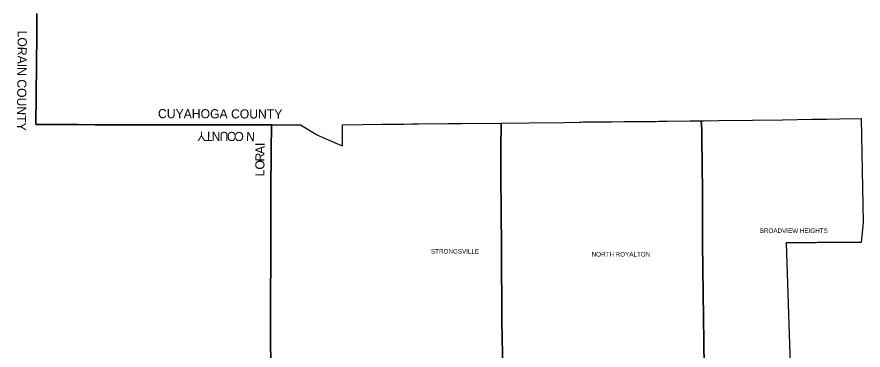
# Model space of a CAD drawing. Extents: x 1985906 to 2277390, y 930619 to 1324581.
# Drawn here: x 2111652 to 2204662, y 1196517 to 1233095 of the extents above; entities that cross this region are included whole.
import ezdxf

# ---------------------------------------------------------------- set-up
doc = ezdxf.new("R2010")
doc.units = 0
for name, color, linetype in [('GM_X_Adjacent_County', 7, 'Continuous'), ('GM_X_Adjacent_County_Text', 7, 'Continuous'), ('GM_X_Corporation', 7, 'Continuous'), ('GM_X_Corporation_Text', 7, 'Continuous')]:
    doc.layers.add(name, color=color, linetype=linetype)

msp = doc.modelspace()

# ---------------------------------------------------------------- linework, layer by layer
at = {"layer": 'GM_X_Adjacent_County'}
for points in [[(2139549, 1193677), (2139522, 1198874), (2139522, 1201475), (2139563, 1207294), (2139554, 1210761), (2139572, 1213893), (2139605, 1218403), (2139646, 1221240), (2136937, 1221239), (2136645, 1221239), (2136343, 1221236), (2136044, 1221236), (2135741, 1221239), (2135441, 1221238), (2135226, 1221240), (2135146, 1221239), (2133969, 1221234), (2132570, 1221244), (2131920, 1221239), (2126567, 1221231), (2125969, 1221234), (2125383, 1221233), (2124222, 1221236), (2123604, 1221241), (2123115, 1221245), (2121627, 1221259), (2120242, 1221264), (2118374, 1221279), (2117711, 1221282), (2116205, 1221284), (2114711, 1221286), (2113747, 1221287), (2113810, 1227826), (2113821, 1229023), (2113829, 1229946), (2113843, 1233474)], [(2113843, 1233474), (2113829, 1229946), (2113821, 1229023), (2113810, 1227826), (2113747, 1221287), (2114711, 1221286), (2116205, 1221284), (2117711, 1221282), (2118374, 1221279), (2120242, 1221264), (2121627, 1221259), (2123115, 1221245), (2123604, 1221241), (2124222, 1221236), (2125383, 1221233), (2125969, 1221234), (2126567, 1221231), (2131920, 1221239), (2132570, 1221244), (2133969, 1221234), (2135146, 1221239), (2135226, 1221240), (2135441, 1221238), (2135741, 1221239), (2136044, 1221236), (2136343, 1221236), (2136645, 1221239), (2136937, 1221239), (2139646, 1221240), (2139605, 1218403), (2139572, 1213893), (2139554, 1210761), (2139563, 1207294), (2139522, 1201475), (2139522, 1198874), (2139549, 1193677)]]:
    msp.add_lwpolyline(points, dxfattribs=at)
at = {"layer": 'GM_X_Corporation'}
for points in [[(2139549, 1193677), (2139563, 1207294), (2139646, 1221240), (2140813, 1221242), (2142121, 1221250), (2142588, 1221253), (2142826, 1221254), (2144579, 1220185), (2144874, 1220033), (2145220, 1219878), (2145777, 1219642), (2146289, 1219425), (2146899, 1219151), (2147423, 1218929), (2147426, 1221246), (2151805, 1221312), (2152702, 1221309), (2153236, 1221312), (2153787, 1221330), (2154189, 1221338), (2155059, 1221364), (2155838, 1221372), (2159036, 1221399), (2160539, 1221412), (2164896, 1221437), (2164833, 1218637), (2164845, 1216038), (2164898, 1211429), (2164930, 1208082), (2164932, 1207898), (2164935, 1207756), (2164969, 1199659), (2165055, 1194305)], [(2165055, 1194305), (2164969, 1199659), (2164935, 1207756), (2164932, 1207898), (2164930, 1208082), (2164898, 1211429), (2164845, 1216038), (2164833, 1218637), (2164896, 1221437), (2167972, 1221462), (2171856, 1221513), (2173438, 1221528), (2173690, 1221543), (2173848, 1221582), (2177030, 1221592), (2178406, 1221597), (2181921, 1221615), (2182221, 1221647), (2183139, 1221656), (2185661, 1221692), (2186879, 1221701), (2186923, 1220744), (2186933, 1220239), (2186941, 1219753), (2186978, 1216841), (2187014, 1213879), (2187027, 1208133), (2187205, 1194726)], [(2187205, 1194726), (2187027, 1208133), (2187014, 1213879), (2186978, 1216841), (2186941, 1219753), (2186933, 1220239), (2186923, 1220744), (2186879, 1221701), (2187207, 1221704), (2188807, 1221708), (2192492, 1221761), (2195793, 1221812), (2199065, 1221867), (2200690, 1221884), (2202089, 1221909), (2204447, 1221939), (2204662, 1210530), (2204445, 1208317), (2199872, 1208333), (2199835, 1208326), (2199654, 1208314), (2199497, 1208304), (2197216, 1208288), (2196205, 1208276), (2196632, 1194905)]]:
    msp.add_lwpolyline(points, dxfattribs=at)

# ---------------------------------------------------------------- texts
at = {"layer": 'GM_X_Adjacent_County_Text'}
for s, rotation, p in [('LORAIN COUNTY', 269.4969, (2111745, 1231602)), ('CUYAHOGA COUNTY', 359.79719, (2127159, 1221984)), ('Y', 179.79582, (2132386, 1220484)), ('T', 179.79582, (2133132, 1220481)), ('N', 179.7964, (2134015, 1220478)), ('U', 179.79613, (2134898, 1220475)), ('O', 179.79517, (2135780, 1220472)), ('C', 179.79532, (2136596, 1220469)), ('N', 176.93453, (2137840, 1220420)), ('A', 89.60068, (2138864, 1218032)), ('I', 89.58532, (2138871, 1218915)), ('R', 89.61365, (2138859, 1217217)), ('O', 89.61707, (2138853, 1216334)), ('L', 89.61678, (2138848, 1215588))]:
    msp.add_text(s, height=1000, rotation=rotation, dxfattribs=at).set_placement(p)
at = {"layer": 'GM_X_Corporation_Text'}
for s, p in [('BROADVIEW HEIGHTS', (2193302, 1209372)), ('STRONGSVILLE', (2157167, 1207110)), ('NORTH ROYALTON', (2174822, 1206787))]:
    msp.add_text(s, height=500, rotation=0.00001, dxfattribs=at).set_placement(p)

doc.saveas('drawing.dxf')
